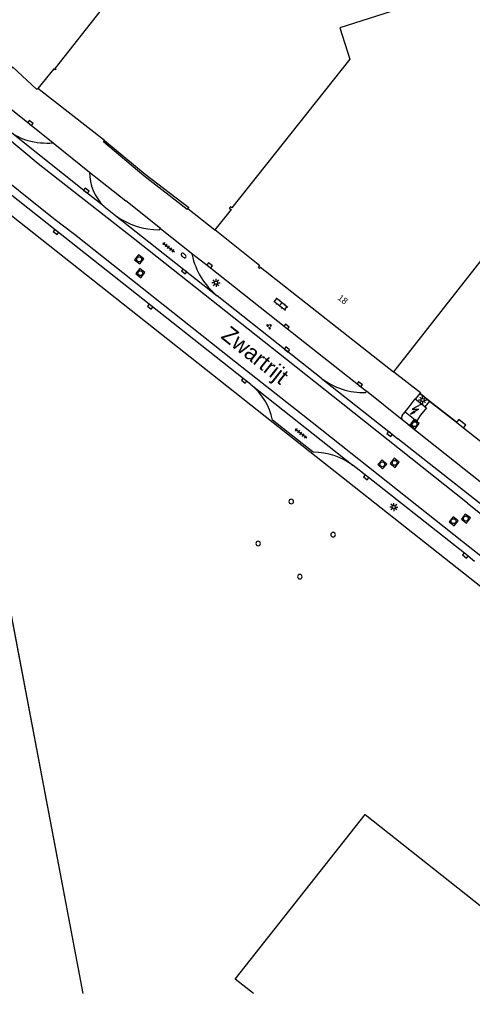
# Model space of a CAD drawing. Extents: x 136000 to 138005, y 398500 to 400500.
# Drawn here: x 136923.4 to 136993.3, y 398500 to 398650.2 of the extents above; entities that cross this region are included whole.
import ezdxf

# ---------------------------------------------------------------- set-up
doc = ezdxf.new("R2010")
doc.units = 0
for name, color, linetype in [('gg-afsc-hekwerk', 7, 'Continuous'), ('gg-afsc-muur', 7, 'Continuous'), ('gg-anno-huisnummerreeks BGT', 7, 'Continuous'), ('gg-anno-openbare ruimte label', 7, 'Continuous'), ('gg-bbg-hoofdgebouw', 7, 'Continuous'), ('gg-bbg-hoogspanningsmast', 7, 'Continuous'), ('gg-bbg-lage trafo', 7, 'Continuous'), ('gg-knt-verharding', 7, 'Continuous'), ('gg-knt-verharding nz', 7, 'Continuous'), ('gt-grn-vlakafsluiter', 7, 'Continuous'), ('gt-grn-weggrens', 7, 'Continuous'), ('gt-symb-brandkraan', 7, 'Continuous'), ('gt-symb-groenvak', 7, 'Continuous'), ('gt-symb-klinker verharding', 7, 'Continuous'), ('gt-symb-kolk', 7, 'Continuous'), ('gt-symb-lichtmast', 7, 'Continuous'), ('gt-symb-rioolschacht', 7, 'Continuous'), ('gt-symb-tegel verharding', 7, 'Continuous'), ('gt-symb-trafo symbool', 7, 'Continuous')]:
    doc.layers.add(name, color=color, linetype=linetype)

# ---------------------------------------------------------------- blocks, each defined once
blk = doc.blocks.new('gt0-KOLK')
at = {"layer": 'gt-symb-kolk'}
blk.add_lwpolyline([(0, 0), (0.37, 0), (0.37, 0.4), (-0.38, 0.4), (-0.38, 0), (0, 0)], dxfattribs=at)
blk = doc.blocks.new('gt0-RS')
at = {"layer": 'gt-symb-rioolschacht'}
blk.add_lwpolyline([(-0.5, -0.5), (0.5, -0.5), (0.5, 0.5), (-0.5, 0.5)], close=True, dxfattribs=at)
blk.add_circle((0, 0), 0.375, dxfattribs=at)
blk = doc.blocks.new('gt0-HSP')
at = {"layer": 'gt-symb-trafo symbool'}
for points in [[(0.77, 0.75), (-0.53, 0), (0.47, 0), (-0.83, -0.75)], [(-0.22, -0.24), (-0.83, -0.75), (-0.08, -0.48)]]:
    blk.add_lwpolyline(points, dxfattribs=at)
blk = doc.blocks.new('gt0-LMAST')
at = {"layer": 'gt-symb-lichtmast'}
for p, q in [((-0.18, 0.17), (-0.45, 0.44)), ((-0.01, 0.25), (-0.01, 0.62)), ((0.17, 0.17), (0.44, 0.44)), ((-0.26, 0), (-0.63, 0)), ((-0.18, -0.18), (-0.45, -0.45)), ((-0.01, -0.25), (-0.01, -0.63)), ((0.44, -0.45), (0.17, -0.18)), ((0.24, 0), (0.62, 0))]:
    blk.add_line(p, q, dxfattribs=at)
blk.add_circle((-0.01, 0), 0.25, dxfattribs=at)
blk = doc.blocks.new('gt0-TEG1')
at = {"layer": 'gt-symb-tegel verharding'}
for p, q in [((-1.12, 0), (1.12, 0)), ((-0.9, -0.25), (-0.9, 0.25)), ((-0.45, -0.25), (-0.45, 0.25)), ((0, -0.25), (0, 0.25)), ((0.45, -0.25), (0.45, 0.25)), ((0.9, -0.25), (0.9, 0.25))]:
    blk.add_line(p, q, dxfattribs=at)
blk = doc.blocks.new('gt0-GRVAK')
at = {"layer": 'gt-symb-groenvak'}
for p, q in [((-0.11, 0.19), (-0.23, 0.24)), ((-0.18, 0.15), (0.09, 0.15)), ((-0.09, 0.21), (-0.16, 0.32)), ((-0.05, 0.21), (-0.05, 0.39)), ((0, 0.21), (0.06, 0.32)), ((0.01, 0.19), (0.13, 0.24)), ((0.26, -0.05), (0.2, 0.06)), ((0.3, -0.05), (0.3, 0.13)), ((0.35, -0.05), (0.41, 0.06)), ((-0.24, -0.23), (-0.36, -0.18)), ((-0.32, -0.26), (-0.05, -0.26)), ((-0.23, -0.21), (-0.29, -0.1)), ((-0.18, -0.2), (-0.18, -0.02)), ((-0.14, -0.21), (-0.07, -0.1)), ((-0.12, -0.23), (0, -0.18)), ((0.24, -0.07), (0.12, -0.02)), ((0.17, -0.11), (0.44, -0.11)), ((0.37, -0.07), (0.49, -0.02))]:
    blk.add_line(p, q, dxfattribs=at)
blk = doc.blocks.new('gt0-KL1')
at = {"layer": 'gt-symb-klinker verharding'}
for p, q in [((-1.15, 0.3), (1.15, 0.3)), ((-1, -0.3), (-1, 0.3)), ((-0.5, 0.3), (-0.5, 0.45)), ((0, -0.3), (0, 0.3)), ((0.5, 0.3), (0.5, 0.45)), ((1, -0.3), (1, 0.3)), ((-1.15, -0.3), (1.15, -0.3)), ((-0.5, -0.45), (-0.5, -0.3)), ((0.5, -0.45), (0.5, -0.3))]:
    blk.add_line(p, q, dxfattribs=at)
blk = doc.blocks.new('gt0-BR')
at = {"layer": 'gt-symb-brandkraan'}
for centre, radius, start, end in [((-0.24, 0), 0.206, 107.5669, 252.4331), ((0.6, -2.66), 3, 106.892, 107.5669), ((0, -0.69), 0.938, 73.108, 106.892), ((-0.6, -2.66), 3, 72.4331, 73.108), ((0.24, 0), 0.206, 287.567, 72.4331), ((0.6, 2.66), 3, 252.4331, 253.108), ((0, 0.69), 0.938, 253.108, 286.8921), ((-0.6, 2.66), 3, 286.8921, 287.567)]:
    blk.add_arc(centre, radius, start, end, dxfattribs=at)

msp = doc.modelspace()

# ---------------------------------------------------------------- linework, layer by layer
at = {"layer": 'gg-afsc-hekwerk'}
for p, q in [((136936.55, 398631.58), (136926.27, 398639.58)), ((136908.35, 398630.87), (136933.17, 398500)), ((136986.68, 398591.39), (136985.29, 398592.49)), ((136990.82, 398588.14), (136986.68, 398591.39))]:
    msp.add_line(p, q, dxfattribs=at)
msp.add_lwpolyline([(137070.11, 398502.94), (137003.9, 398555.4), (136968.24, 398583.54), (136908.35, 398630.87)], dxfattribs=at)
at = {"layer": 'gg-afsc-muur'}
for p, q in [((136936.55, 398631.58), (136942.82, 398626.38)), ((136949.39, 398621.07), (136949.28, 398620.93)), ((136990.82, 398588.14), (136991.93, 398587.25))]:
    msp.add_line(p, q, dxfattribs=at)
for points in [[(136949.28, 398620.93), (136942.62, 398626.13), (136936.36, 398631.36), (136936.55, 398631.58)], [(137067.79, 398500), (137070.11, 398502.94), (137003.9, 398555.4), (136968.24, 398583.54), (136908.35, 398630.87), (136933.17, 398500)], [(136942.82, 398626.38), (136949.55, 398621.23), (136949.39, 398621.07)], [(136985.29, 398592.49), (136986.68, 398591.39), (136990.82, 398588.14)], [(136991.93, 398587.25), (136992.27, 398587.67), (136991.2, 398588.53), (136990.82, 398588.14)]]:
    msp.add_lwpolyline(points, dxfattribs=at)
at = {"layer": 'gg-bbg-hoofdgebouw'}
for points in [[(136926.27, 398639.58), (136926.21, 398639.52), (136926.07, 398639.5), (136922.35, 398642.92), (136922.15, 398642.7), (136922, 398642.84), (136922.12, 398642.98), (136921.43, 398643.62), (136916.3, 398650.09), (136913.61, 398655.1), (136911.47, 398660.55), (136910.15, 398666.17), (136909.03, 398671.73), (136906.84, 398682.61), (136935.3, 398691.59), (136933.39, 398697.5)], [(136977.39, 398669.32), (136940.61, 398657.6), (136928.91, 398642.75), (136929.05, 398642.64), (136928.92, 398642.48), (136928.71, 398642.64), (136926.27, 398639.58)], [(136981.17, 398595.92), (136998.4, 398617.83), (137002.78, 398614.34), (137023.89, 398641.03), (137002.12, 398658.3), (136972.82, 398648.96), (136974.38, 398644.14), (136956.18, 398621.21), (136955.97, 398621.37), (136955.75, 398621.08), (136956.09, 398620.91), (136953.58, 398617.79)], [(136981.17, 398595.92), (136981.11, 398595.84), (136960.6, 398611.98), (136960.46, 398611.82), (136960.27, 398611.97), (136960.5, 398612.26), (136953.58, 398617.79)], [(136959.52, 398500), (136956.71, 398502.23), (136976.73, 398527.62), (136999.41, 398509.66), (137011.59, 398500)]]:
    msp.add_lwpolyline(points, dxfattribs=at)
at = {"layer": 'gg-bbg-hoogspanningsmast'}
for centre, start, end in [((136965.35, 398575.89), 359.8368, 179.8368), ((136965.35, 398575.89), 179.8368, 359.8368), ((136971.8, 398570.78), 359.8368, 179.8368), ((136960.24, 398569.41), 359.8368, 179.8368), ((136971.8, 398570.78), 179.8368, 359.8368), ((136960.24, 398569.41), 179.8368, 359.8368), ((136966.68, 398564.3), 179.8368, 359.8368), ((136966.68, 398564.3), 359.8368, 179.8368)]:
    msp.add_arc(centre, 0.351, start, end, dxfattribs=at)
at = {"layer": 'gg-bbg-lage trafo'}
for p, q in [((136985.98, 398590.51), (136984.49, 398591.67)), ((136982.93, 398589.71), (136984.49, 398588.51))]:
    msp.add_line(p, q, dxfattribs=at)
for points in [[(136984.49, 398591.67), (136984.41, 398591.73), (136983.51, 398590.51), (136982.88, 398589.75), (136982.93, 398589.71)], [(136985.98, 398590.51), (136986.22, 398590.33), (136985.26, 398589.15), (136984.7, 398588.35), (136984.49, 398588.51)]]:
    msp.add_lwpolyline(points, dxfattribs=at)
at = {"layer": 'gg-knt-verharding'}
for p, q in [((136921.59, 398636.85), (136928.6, 398631.2)), ((136928.6, 398631.2), (136934.23, 398626.71)), ((136934.23, 398626.71), (136939.82, 398622.29)), ((136945.15, 398617.98), (136939.82, 398622.29)), ((136936.43, 398621.43), (136938.22, 398620.02)), ((136938.22, 398620.02), (136953.9, 398607.63)), ((136945.02, 398617.82), (136945.15, 398617.98)), ((136945.15, 398617.98), (136950.14, 398614.04)), ((136950.04, 398613.91), (136950.14, 398614.04)), ((136959.1, 398593.92), (136974.89, 398581.46)), ((136976.98, 398592.89), (136976.84, 398592.73)), ((136985.18, 398592.57), (136984.49, 398591.67)), ((136986.68, 398591.39), (136985.98, 398590.51)), ((136982.48, 398589.17), (136982.93, 398589.71)), ((136968.72, 398583.49), (136962.47, 398588.44)), ((136983.31, 398587.84), (136982.47, 398588.51)), ((136984.49, 398588.51), (136983.99, 398587.9)), ((137001.04, 398570.4), (136981.79, 398585.58))]:
    msp.add_line(p, q, dxfattribs=at)
for points in [[(136936.43, 398621.43), (136933.61, 398623.66), (136923.24, 398631.92), (136921.89, 398633.04)], [(136959.1, 398593.92), (136958.2, 398594.68), (136943.7, 398606.11), (136929.16, 398617.61), (136917.21, 398627.03)], [(136950.14, 398614.04), (136952.64, 398612.15), (136964.49, 398602.72), (136976.98, 398592.89)], [(136969.98, 398594.92), (136964.56, 398599.18), (136953.9, 398607.63)], [(136981.17, 398595.92), (136985.28, 398592.7), (136985.18, 398592.57)], [(136969.98, 398594.92), (136980.64, 398586.48), (136981.79, 398585.58)], [(136993.63, 398566.66), (136992.33, 398567.72), (136977.02, 398579.8), (136974.89, 398581.46)]]:
    msp.add_lwpolyline(points, dxfattribs=at)
for centre, radius, start, end in [((136926.92, 398639.28), 8.01, 231.1347, 253.9742), ((136927.83, 398643.62), 12.44, 255.4573, 273.5328), ((136941.51, 398626.65), 7.28, 179.4717, 225.7819), ((136944.94, 398629.21), 11.39, 233.8458, 270.3904), ((136961.16, 398616.42), 11.4, 192.6984, 230.4443), ((136953.21, 398586.53), 9.46, 11.6433, 51.4259), ((136976.35, 398603.05), 10.33, 231.8884, 272.7149), ((136982.9, 398588.84), 0.537, 141.6326, 217.8489), ((136983.62, 398588.28), 0.539, 235.1412, 314.5243), ((136968.75, 398573.18), 10.31, 53.4394, 90.1925)]:
    msp.add_arc(centre, radius, start, end, dxfattribs=at)
at = {"layer": 'gg-knt-verharding nz'}
for points in [[(136992.56, 398575.66), (136973.29, 398590.9), (136964.61, 398597.8), (136941.2, 398616.29), (136926.3, 398628), (136921.24, 398632.21)], [(136918.04, 398628.1), (136928.72, 398619.54), (136931.89, 398617.13), (136956.04, 398597.98), (136968.59, 398588.11), (136991.92, 398569.61), (137004.49, 398559.73), (137023.14, 398544.96), (137027.87, 398541.21)], [(136992.56, 398575.66), (137012.06, 398560.07), (137012.86, 398561.07)]]:
    msp.add_lwpolyline(points, dxfattribs=at)
at = {"layer": 'gt-grn-vlakafsluiter'}
for p, q in [((136982.47, 398588.51), (136976.98, 398592.89)), ((136985.29, 398592.49), (136985.18, 398592.57)), ((136991.93, 398587.25), (137004.7, 398577.13))]:
    msp.add_line(p, q, dxfattribs=at)
msp.add_lwpolyline([(136983.31, 398587.84), (137001.97, 398573.06), (137001.13, 398572.03)], dxfattribs=at)
at = {"layer": 'gt-grn-weggrens'}
msp.add_line((136949.39, 398621.07), (136953.58, 398617.79), dxfattribs=at)

# ---------------------------------------------------------------- block references
at = {"layer": 'gt-symb-brandkraan', "rotation": -40.61993954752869}
msp.add_blockref('gt0-BR', (136948.74, 398613.85), dxfattribs=at)
at = {"layer": 'gt-symb-groenvak', "rotation": -70.91275549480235}
msp.add_blockref('gt0-GRVAK', (136961.95, 398602.95), dxfattribs=at)
at = {"layer": 'gt-symb-klinker verharding', "rotation": -37.72926989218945}
msp.add_blockref('gt0-KL1', (136963.74, 398606.35), dxfattribs=at)
at = {"layer": 'gt-symb-kolk'}
for p, rotation in [((136924.98, 398634.11), -38.910397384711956), ((136933.61, 398623.66), -38.543462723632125), ((136929.16, 398617.61), 141.61754266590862), ((136948.95, 398611.55), 141.69800616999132), ((136952.64, 398612.15), -37.15637415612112), ((136943.7, 398606.11), 141.74298312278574), ((136964.49, 398602.72), -38.46294706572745), ((136964.56, 398599.18), -38.17653759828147), ((136958.2, 398594.68), 140.27513747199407), ((136975.79, 398593.81), -38.25701687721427), ((136980.64, 398586.48), 141.61754266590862), ((136977.02, 398579.8), 141.74298312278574), ((136992.33, 398567.72), 140.96448710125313)]:
    msp.add_blockref('gt0-KOLK', p, dxfattribs=dict(at, rotation=rotation))
at = {"layer": 'gt-symb-lichtmast'}
for p in [(136953.75, 398609.63), (136985.61, 398591.55), (136981.18, 398575.04)]:
    msp.add_blockref('gt0-LMAST', p, dxfattribs=at)
at = {"layer": 'gt-symb-rioolschacht'}
for p, rotation in [((136941.88, 398613.25), -37.97050166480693), ((136942.07, 398611.12), -38.33752289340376), ((136984.37, 398587.82), -125.59763149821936), ((136979.4, 398581.62), -132.6089961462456), ((136981.29, 398581.86), -128.25701687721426), ((136990.39, 398572.85), 141.53705293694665), ((136992.29, 398573.26), 142.76334102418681)]:
    msp.add_blockref('gt0-RS', p, dxfattribs=dict(at, rotation=rotation))
at = {"layer": 'gt-symb-tegel verharding'}
for p, rotation in [((136946.43, 398615.11), -37.89006280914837), ((136966.85, 398586.4), -37.89006281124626)]:
    msp.add_blockref('gt0-TEG1', p, dxfattribs=dict(at, rotation=rotation))
at = {"layer": 'gt-symb-trafo symbool'}
msp.add_blockref('gt0-HSP', (136984.55, 398590.13), dxfattribs=at)

# ---------------------------------------------------------------- texts
at = {"layer": 'gg-anno-huisnummerreeks BGT'}
msp.add_text('18', height=1, rotation=321.8, dxfattribs=at).set_placement((136972.41, 398607.14))
at = {"layer": 'gg-anno-openbare ruimte label'}
msp.add_text('Zwartrijt', height=2.5, rotation=321.6, dxfattribs=at).set_placement((136954.35, 398601.19))

doc.saveas('drawing.dxf')
